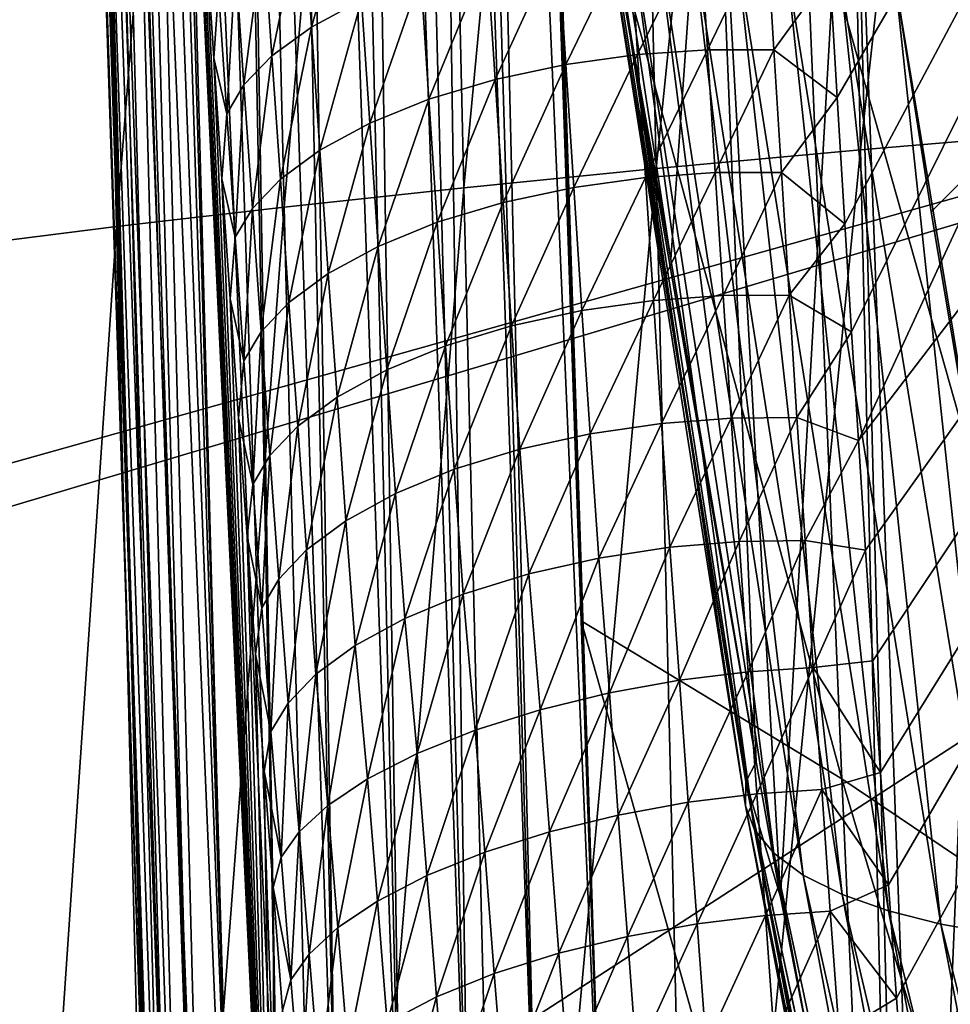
# Model space of a CAD drawing. Header units: metres. Extents: x -104 to 104, y -68 to 90.
# Tile 232 of 656: x -20.87 to -18.83, y 17.55 to 19.71. Entities that reach past the tile are written whole.
import ezdxf

# ---------------------------------------------------------------- set-up
doc = ezdxf.new("R2010")
doc.units = ezdxf.units.M
doc.layers.add('solid_FIT-BATH-153_SW0002', color=7, linetype='CONTINUOUS')

msp = doc.modelspace()

# ---------------------------------------------------------------- linework, layer by layer
at = {"layer": 'solid_FIT-BATH-153_SW0002'}
for points in [[(-20.029293, 17.004145, 12.947009), (-20.289558, 24.496782, 13.003236), (-20.201992, 24.499491, 13.043353)], [(-20.029293, 17.004145, 12.947009), (-20.201992, 24.499491, 13.043353), (-20.143219, 24.501379, 13.064701)], [(-19.880835, 17.008606, 13.006645), (-20.143219, 24.501379, 13.064701), (-20.077316, 24.503557, 13.083778)], [(-19.880835, 17.008606, 13.006645), (-20.029293, 17.004145, 12.947009), (-20.143219, 24.501379, 13.064701)], [(-19.880835, 17.008606, 13.006645), (-20.077316, 24.503557, 13.083778), (-19.989019, 24.506578, 13.1019)], [(-19.730785, 17.013411, 13.040672), (-19.989019, 24.506578, 13.1019), (-19.951599, 24.507893, 13.107137)], [(-19.730785, 17.013411, 13.040672), (-19.880835, 17.008606, 13.006645), (-19.989019, 24.506578, 13.1019)], [(-19.730785, 17.013411, 13.040672), (-19.951599, 24.507893, 13.107137), (-19.909977, 24.509378, 13.111297)], [(-19.909977, 24.509378, 13.111297), (-19.83095, 24.512394, 13.114969), (-19.585253, 16.991005, 13.05107)], [(-19.730785, 17.013411, 13.040672), (-19.909977, 24.509378, 13.111297), (-19.585253, 16.991005, 13.05107)], [(-19.585253, 16.991005, 13.05107), (-19.83095, 24.512394, 13.114969), (-19.770905, 22.500271, 13.100062)], [(-20.829472, 24.486258, 12.18088), (-20.584486, 16.990541, 12.037413), (-20.696878, 20.391293, 12.071025)], [(-20.829472, 24.486258, 12.18088), (-20.827633, 24.486073, 12.204182), (-20.584486, 16.990541, 12.037413)], [(-20.575834, 16.993862, 12.183574), (-20.584486, 16.990541, 12.037413), (-20.827633, 24.486073, 12.204182)], [(-20.575834, 16.993862, 12.183574), (-20.827633, 24.486073, 12.204182), (-20.821005, 24.485708, 12.26003)], [(-20.575834, 16.993862, 12.183574), (-20.821005, 24.485708, 12.26003), (-20.812017, 24.485474, 12.311781)], [(-20.543894, 16.993261, 12.334049), (-20.812017, 24.485474, 12.311781), (-20.784275, 24.485315, 12.418905)], [(-20.543894, 16.993261, 12.334049), (-20.575834, 16.993862, 12.183574), (-20.812017, 24.485474, 12.311781)], [(-20.543894, 16.993261, 12.334049), (-20.784275, 24.485315, 12.418905), (-20.742842, 24.485649, 12.52627)], [(-20.486359, 16.993565, 12.483325), (-20.742842, 24.485649, 12.52627), (-20.725885, 24.48588, 12.561694)], [(-20.486359, 16.993565, 12.483325), (-20.543894, 16.993261, 12.334049), (-20.742842, 24.485649, 12.52627)], [(-20.486359, 16.993565, 12.483325), (-20.725885, 24.48588, 12.561694), (-20.688305, 24.486498, 12.62983)], [(-20.4032, 16.994837, 12.625365), (-20.688305, 24.486498, 12.62983), (-20.64402, 24.487366, 12.697227)], [(-20.4032, 16.994837, 12.625365), (-20.486359, 16.993565, 12.483325), (-20.688305, 24.486498, 12.62983)], [(-20.4032, 16.994837, 12.625365), (-20.64402, 24.487366, 12.697227), (-20.621334, 24.487852, 12.727728)], [(-20.296743, 16.997074, 12.753522), (-20.621334, 24.487852, 12.727728), (-20.543253, 24.489693, 12.81708)], [(-20.296743, 16.997074, 12.753522), (-20.4032, 16.994837, 12.625365), (-20.621334, 24.487852, 12.727728)], [(-20.296743, 16.997074, 12.753522), (-20.543253, 24.489693, 12.81708), (-20.438913, 24.492456, 12.908687)], [(-20.296743, 16.997074, 12.753522), (-20.438913, 24.492456, 12.908687), (-20.424341, 24.492863, 12.919581)], [(-20.17013, 17.000233, 12.861816), (-20.424341, 24.492863, 12.919581), (-20.323856, 24.495758, 12.984633)], [(-20.17013, 17.000233, 12.861816), (-20.296743, 16.997074, 12.753522), (-20.424341, 24.492863, 12.919581)], [(-20.17013, 17.000233, 12.861816), (-20.323856, 24.495758, 12.984633), (-20.289558, 24.496782, 13.003236)], [(-20.029293, 17.004145, 12.947009), (-20.17013, 17.000233, 12.861816), (-20.289558, 24.496782, 13.003236)], [(-19.100424, 23.013384, -10.485088), (-18.622561, 23.057163, -11.122699), (-19.022522, 19.428083, -9.958546)], [(-18.622561, 23.057163, -11.122699), (-18.546888, 19.468353, -10.578067), (-19.022522, 19.428083, -9.958546)], [(-19.550753, 22.968594, -9.816963), (-19.100424, 23.013384, -10.485088), (-19.470711, 19.386904, -9.309106)], [(-19.100424, 23.013384, -10.485088), (-19.022522, 19.428083, -9.958546), (-19.470711, 19.386904, -9.309106)], [(-19.973772, 22.922981, -9.119032), (-19.550753, 22.968594, -9.816963), (-19.891676, 19.344986, -8.630404)], [(-19.550753, 22.968594, -9.816963), (-19.470711, 19.386904, -9.309106), (-19.891676, 19.344986, -8.630404)], [(-20.369705, 22.87673, -8.392002), (-19.973772, 22.922981, -9.119032), (-20.285646, 19.302504, -7.923097)], [(-19.973772, 22.922981, -9.119032), (-19.891676, 19.344986, -8.630404), (-20.285646, 19.302504, -7.923097)], [(-20.738844, 22.830023, -7.636593), (-20.369705, 22.87673, -8.392002), (-20.652905, 19.25963, -7.187852)], [(-20.369705, 22.87673, -8.392002), (-20.285646, 19.302504, -7.923097), (-20.652905, 19.25963, -7.187852)], [(-17.152355, 22.845978, 7.088831), (-19.089895, 19.816559, 4.773482), (-19.073584, 19.542675, 4.639907)], [(-17.152355, 22.845978, 7.088831), (-19.073584, 19.542675, 4.639907), (-19.056831, 19.265768, 4.504276)], [(-17.152355, 22.845978, 7.088831), (-19.056831, 19.265768, 4.504276), (-19.042233, 19.029181, 4.38797)], [(-17.152355, 22.845978, 7.088831), (-19.042233, 19.029181, 4.38797), (-19.027151, 18.790648, 4.270357)], [(-16.380299, 22.250488, 7.088831), (-17.152355, 22.845978, 7.088831), (-19.027151, 18.790648, 4.270357)], [(-21.081825, 22.783054, -6.853572), (-20.738844, 22.830023, -7.636593), (-20.994072, 19.216539, -6.425381)], [(-20.738844, 22.830023, -7.636593), (-20.652905, 19.25963, -7.187852), (-20.994072, 19.216539, -6.425381)], [(-19.770905, 22.500271, 13.100062), (-19.703955, 20.424919, 13.083044), (-19.634663, 18.395481, 13.064738)], [(-19.634663, 18.395481, 13.064738), (-19.585253, 16.991005, 13.05107), (-19.770905, 22.500271, 13.100062)], [(-16.380299, 22.250488, 7.088831), (-19.027151, 18.790648, 4.270357), (-19.011576, 18.550152, 4.151424)], [(-16.380299, 22.250488, 7.088831), (-19.011576, 18.550152, 4.151424), (-18.995495, 18.307682, 4.031165)], [(-16.380299, 22.250488, 7.088831), (-18.995495, 18.307682, 4.031165), (-18.978897, 18.063219, 3.909568)], [(-16.380299, 22.250488, 7.088831), (-18.978897, 18.063219, 3.909568), (-18.961767, 17.81675, 3.786624)], [(-16.380299, 22.250488, 7.088831), (-18.961767, 17.81675, 3.786624), (-18.944094, 17.568258, 3.662324)], [(-16.380299, 22.250488, 7.088831), (-18.944094, 17.568258, 3.662324), (-18.925865, 17.317732, 3.536658)], [(-16.380299, 22.250488, 7.088831), (-18.925865, 17.317732, 3.536658), (-18.907068, 17.065153, 3.409616)], [(-15.587584, 21.682785, 7.088831), (-16.380299, 22.250488, 7.088831), (-18.907068, 17.065153, 3.409616)], [(-18.564444, 19.595627, 13.075646), (-19.223553, 22.048704, 13.096528), (-18.650814, 21.54771, 13.092422)], [(-18.564444, 19.595627, 13.075646), (-19.147274, 20.047749, 13.079757), (-19.223553, 22.048704, 13.096528)], [(-15.587584, 21.682785, 7.088831), (-18.907068, 17.065153, 3.409616), (-18.88769, 16.810507, 3.281189)], [(-15.587584, 21.682785, 7.088831), (-18.88769, 16.810507, 3.281189), (-18.867716, 16.553782, 3.151367)], [(-15.587584, 21.682785, 7.088831), (-18.867716, 16.553782, 3.151367), (-18.847134, 16.294962, 3.02014)], [(-15.587584, 21.682785, 7.088831), (-18.847134, 16.294962, 3.02014), (-18.825932, 16.034031, 2.887499)], [(-18.69656, 20.625654, -4.292281), (-19.041025, 20.542463, -3.22253), (-18.881348, 16.199211, -2.929549)], [(-18.69656, 20.625654, -4.292281), (-18.881348, 16.199211, -2.929549), (-18.538345, 16.278559, -3.946167)], [(-20.500444, 20.560822, 6.125966), (-20.562387, 20.538471, 7.244522), (-20.38954, 16.407185, 6.567752)], [(-20.500444, 20.560822, 6.125966), (-20.38954, 16.407185, 6.567752), (-20.305767, 16.442934, 5.310072)], [(-20.486317, 20.338182, 6.019411), (-20.500444, 20.560822, 6.125966), (-20.305767, 16.442934, 5.310072)], [(-18.867844, 19.29224, -0.172531), (-18.946295, 19.794519, 0.054881), (-17.602085, 20.561287, 0.975642)], [(-18.603586, 17.718304, -0.895743), (-18.867844, 19.29224, -0.172531), (-17.602085, 20.561287, 0.975642)], [(-20.562387, 20.538471, 7.244522), (-20.611961, 20.507406, 8.399673), (-20.455162, 16.374813, 7.866744)], [(-20.562387, 20.538471, 7.244522), (-20.455162, 16.374813, 7.866744), (-20.38954, 16.407185, 6.567752)], [(-19.041025, 20.542463, -3.22253), (-19.34868, 20.463245, -2.091297), (-19.198084, 17.790598, -2.142601)], [(-19.041025, 20.542463, -3.22253), (-19.198084, 17.790598, -2.142601), (-18.938536, 16.468649, -2.795499)], [(-19.041025, 20.542463, -3.22253), (-18.938536, 16.468649, -2.795499), (-18.881348, 16.199211, -2.929549)], [(-20.611961, 20.507406, 8.399673), (-20.650314, 20.478767, 9.586574), (-20.504465, 16.345642, 9.20865)], [(-20.611961, 20.507406, 8.399673), (-20.504465, 16.345642, 9.20865), (-20.455162, 16.374813, 7.866744)], [(-20.650314, 20.478767, 9.586574), (-20.678596, 20.452442, 10.806273), (-20.539278, 16.319496, 10.595074)], [(-20.650314, 20.478767, 9.586574), (-20.539278, 16.319496, 10.595074), (-20.504465, 16.345642, 9.20865)], [(-19.34868, 20.463245, -2.091297), (-19.585806, 20.150574, -1.0072), (-19.438103, 19.187943, -1.465249)], [(-19.34868, 20.463245, -2.091297), (-19.438103, 19.187943, -1.465249), (-19.251677, 18.086412, -1.997927)], [(-19.34868, 20.463245, -2.091297), (-19.251677, 18.086412, -1.997927), (-19.198084, 17.790598, -2.142601)], [(-20.678596, 20.452442, 10.806273), (-20.696878, 20.391293, 12.071025), (-20.584486, 16.990541, 12.037413)], [(-20.678596, 20.452442, 10.806273), (-20.561214, 16.288784, 12.029796), (-20.539278, 16.319496, 10.595074)], [(-20.574217, 16.680752, 12.034065), (-20.561214, 16.288784, 12.029796), (-20.678596, 20.452442, 10.806273)], [(-20.584486, 16.990541, 12.037413), (-20.574217, 16.680752, 12.034065), (-20.678596, 20.452442, 10.806273)], [(-19.06361, 18.048813, 13.061335), (-19.703955, 20.424919, 13.083044), (-19.147274, 20.047749, 13.079757)], [(-19.06361, 18.048813, 13.061335), (-19.634663, 18.395481, 13.064738), (-19.703955, 20.424919, 13.083044)], [(-20.472055, 20.116554, 5.912924), (-20.486317, 20.338182, 6.019411), (-20.305767, 16.442934, 5.310072)], [(-15.547682, 20.242336, 16.078049), (-22.711266, 20.257557, 16.082323), (-22.64325, 18.247307, 16.063843)], [(-15.547682, 20.242336, 16.078049), (-22.64325, 18.247307, 16.063843), (-22.639008, 18.122063, 16.062637)], [(-15.547682, 20.242336, 16.078049), (-22.639008, 18.122063, 16.062637), (-22.55687, 15.699444, 16.038012)], [(-15.547682, 20.242336, 16.078049), (-22.55687, 15.699444, 16.038012), (-15.038146, 15.678449, 16.034233)], [(-19.604334, 20.11994, -0.875039), (-19.438103, 19.187943, -1.465249), (-19.585806, 20.150574, -1.0072)], [(-20.457651, 19.895941, 5.806509), (-20.472055, 20.116554, 5.912924), (-20.305767, 16.442934, 5.310072)], [(-19.604334, 20.11994, -0.875039), (-19.251677, 18.086412, -1.997927), (-19.438103, 19.187943, -1.465249)], [(-19.273735, 18.042322, -1.869941), (-19.251677, 18.086412, -1.997927), (-19.604334, 20.11994, -0.875039)], [(-19.273735, 18.042322, -1.869941), (-19.604334, 20.11994, -0.875039), (-19.602716, 20.078449, -0.743339)], [(-19.275105, 17.989847, -1.73737), (-19.602716, 20.078449, -0.743339), (-19.580936, 20.034779, -0.610226)], [(-19.275105, 17.989847, -1.73737), (-19.273735, 18.042322, -1.869941), (-19.602716, 20.078449, -0.743339)], [(-19.25503, 17.937141, -1.601392), (-19.580936, 20.034779, -0.610226), (-19.538218, 19.990116, -0.479652)], [(-19.25503, 17.937141, -1.601392), (-19.275105, 17.989847, -1.73737), (-19.580936, 20.034779, -0.610226)], [(-18.469103, 17.647768, 13.057258), (-19.147274, 20.047749, 13.079757), (-18.564444, 19.595627, 13.075646)], [(-18.469103, 17.647768, 13.057258), (-19.06361, 18.048813, 13.061335), (-19.147274, 20.047749, 13.079757)], [(-20.133778, 20.025372, 5.114897), (-20.243805, 19.966751, 5.223366), (-20.225899, 19.697206, 5.09264)], [(-20.116129, 19.756241, 4.984586), (-20.133778, 20.025372, 5.114897), (-20.225899, 19.697206, 5.09264)], [(-19.212523, 17.885935, -1.466265), (-19.538218, 19.990116, -0.479652), (-19.47517, 19.945921, -0.356035)], [(-19.212523, 17.885935, -1.466265), (-19.25503, 17.937141, -1.601392), (-19.538218, 19.990116, -0.479652)], [(-20.243805, 19.966751, 5.223366), (-20.330666, 19.904278, 5.343506), (-20.312561, 19.634274, 5.212308)], [(-20.225899, 19.697206, 5.09264), (-20.243805, 19.966751, 5.223366), (-20.312561, 19.634274, 5.212308)], [(-19.148176, 17.838158, -1.336949), (-19.47517, 19.945921, -0.356035), (-19.392971, 19.90361, -0.243522)], [(-19.148176, 17.838158, -1.336949), (-19.212523, 17.885935, -1.466265), (-19.47517, 19.945921, -0.356035)], [(-20.330666, 19.904278, 5.343506), (-20.392059, 19.840731, 5.469695), (-20.373831, 19.570246, 5.338008)], [(-20.312561, 19.634274, 5.212308), (-20.330666, 19.904278, 5.343506), (-20.373831, 19.570246, 5.338008)], [(-19.527857, 19.905506, 4.757727), (-19.685589, 19.883974, 4.779607), (-19.668556, 19.615105, 4.649143)], [(-19.511158, 19.63677, 4.62728), (-19.527857, 19.905506, 4.757727), (-19.668556, 19.615105, 4.649143)], [(-19.374161, 19.915737, 4.75905), (-19.527857, 19.905506, 4.757727), (-19.511158, 19.63677, 4.62728)], [(-19.357756, 19.647043, 4.628517), (-19.374161, 19.915737, 4.75905), (-19.511158, 19.63677, 4.62728)], [(-19.063253, 17.795591, -1.218124), (-19.392971, 19.90361, -0.243522), (-19.294842, 19.864403, -0.145073)], [(-19.063253, 17.795591, -1.218124), (-19.148176, 17.838158, -1.336949), (-19.392971, 19.90361, -0.243522)], [(-19.357756, 19.647043, 4.628517), (-19.228773, 19.915874, 4.780349), (-19.374161, 19.915737, 4.75905)], [(-19.357756, 19.647043, 4.628517), (-19.21261, 19.647137, 4.649644), (-19.228773, 19.915874, 4.780349)], [(-19.228773, 19.915874, 4.780349), (-19.21261, 19.647137, 4.649644), (-19.089895, 19.816559, 4.773482)], [(-20.439945, 19.629093, 5.677194), (-20.457651, 19.895941, 5.806509), (-20.305767, 16.442934, 5.310072)], [(-20.429665, 19.778193, 5.597327), (-20.457651, 19.895941, 5.806509), (-20.439945, 19.629093, 5.677194)], [(-19.685589, 19.883974, 4.779607), (-19.840828, 19.851416, 4.825072), (-19.823446, 19.582338, 4.694489)], [(-19.668556, 19.615105, 4.649143), (-19.685589, 19.883974, 4.779607), (-19.823446, 19.582338, 4.694489)], [(-18.961405, 17.759417, -1.113258), (-19.294842, 19.864403, -0.145073), (-19.184521, 19.829449, -0.063296)], [(-18.961405, 17.759417, -1.113258), (-19.063253, 17.795591, -1.218124), (-19.294842, 19.864403, -0.145073)], [(-20.392059, 19.840731, 5.469695), (-20.429665, 19.778193, 5.597327), (-20.411377, 19.507233, 5.465153)], [(-20.373831, 19.570246, 5.338008), (-20.392059, 19.840731, 5.469695), (-20.411377, 19.507233, 5.465153)], [(-19.840828, 19.851416, 4.825072), (-19.986485, 19.808472, 4.893796), (-19.968767, 19.539131, 4.762994)], [(-19.823446, 19.582338, 4.694489), (-19.840828, 19.851416, 4.825072), (-19.968767, 19.539131, 4.762994)], [(-19.21261, 19.647137, 4.649644), (-19.073584, 19.542675, 4.639907), (-19.089895, 19.816559, 4.773482)], [(-18.846884, 17.730635, -1.025442), (-19.184521, 19.829449, -0.063296), (-19.065973, 19.799469, 0.00061)], [(-18.846884, 17.730635, -1.025442), (-18.961405, 17.759417, -1.113258), (-19.184521, 19.829449, -0.063296)], [(-19.986485, 19.808472, 4.893796), (-20.116129, 19.756241, 4.984586), (-20.098112, 19.486588, 4.853472)], [(-19.968767, 19.539131, 4.762994), (-19.986485, 19.808472, 4.893796), (-20.098112, 19.486588, 4.853472)], [(-18.72414, 17.7096, -0.956161), (-19.065973, 19.799469, 0.00061), (-18.946295, 19.794519, 0.054881)], [(-18.72414, 17.7096, -0.956161), (-18.846884, 17.730635, -1.025442), (-19.065973, 19.799469, 0.00061)], [(-18.603586, 17.718304, -0.895743), (-18.946295, 19.794519, 0.054881), (-18.867844, 19.29224, -0.172531)], [(-18.72414, 17.7096, -0.956161), (-18.946295, 19.794519, 0.054881), (-18.603586, 17.718304, -0.895743)], [(-20.411377, 19.507233, 5.465153), (-20.429665, 19.778193, 5.597327), (-20.439945, 19.629093, 5.677194)], [(-20.116129, 19.756241, 4.984586), (-20.225899, 19.697206, 5.09264), (-20.20763, 19.427219, 4.961148)], [(-20.098112, 19.486588, 4.853472), (-20.116129, 19.756241, 4.984586), (-20.20763, 19.427219, 4.961148)], [(-20.225899, 19.697206, 5.09264), (-20.312561, 19.634274, 5.212308), (-20.294109, 19.363949, 5.080403)], [(-20.20763, 19.427219, 4.961148), (-20.225899, 19.697206, 5.09264), (-20.294109, 19.363949, 5.080403)], [(-19.357756, 19.647043, 4.628517), (-19.511158, 19.63677, 4.62728), (-19.49407, 19.367573, 4.496108)], [(-19.340979, 19.37808, 4.497358), (-19.357756, 19.647043, 4.628517), (-19.49407, 19.367573, 4.496108)], [(-19.340979, 19.37808, 4.497358), (-19.21261, 19.647137, 4.649644), (-19.357756, 19.647043, 4.628517)], [(-19.340979, 19.37808, 4.497358), (-19.196102, 19.378355, 4.518428), (-19.21261, 19.647137, 4.649644)], [(-19.21261, 19.647137, 4.649644), (-19.196102, 19.378355, 4.518428), (-19.073584, 19.542675, 4.639907)], [(-20.422047, 19.364233, 5.548156), (-20.439945, 19.629093, 5.677194), (-20.305767, 16.442934, 5.310072)], [(-20.411377, 19.507233, 5.465153), (-20.439945, 19.629093, 5.677194), (-20.422047, 19.364233, 5.548156)], [(-20.312561, 19.634274, 5.212308), (-20.373831, 19.570246, 5.338008), (-20.35527, 19.299603, 5.205692)], [(-20.294109, 19.363949, 5.080403), (-20.312561, 19.634274, 5.212308), (-20.35527, 19.299603, 5.205692)], [(-19.511158, 19.63677, 4.62728), (-19.668556, 19.615105, 4.649143), (-19.651125, 19.345629, 4.517878)], [(-19.49407, 19.367573, 4.496108), (-19.511158, 19.63677, 4.62728), (-19.651125, 19.345629, 4.517878)], [(-19.668556, 19.615105, 4.649143), (-19.823446, 19.582338, 4.694489), (-19.80566, 19.312565, 4.563055)], [(-19.651125, 19.345629, 4.517878), (-19.668556, 19.615105, 4.649143), (-19.80566, 19.312565, 4.563055)], [(-19.823446, 19.582338, 4.694489), (-19.968767, 19.539131, 4.762994), (-19.950642, 19.26906, 4.631322)], [(-19.80566, 19.312565, 4.563055), (-19.823446, 19.582338, 4.694489), (-19.950642, 19.26906, 4.631322)], [(-20.373831, 19.570246, 5.338008), (-20.411377, 19.507233, 5.465153), (-20.392773, 19.236303, 5.332439)], [(-20.35527, 19.299603, 5.205692), (-20.373831, 19.570246, 5.338008), (-20.392773, 19.236303, 5.332439)], [(-19.968767, 19.539131, 4.762994), (-20.098112, 19.486588, 4.853472), (-20.079691, 19.216244, 4.721501)], [(-19.950642, 19.26906, 4.631322), (-19.968767, 19.539131, 4.762994), (-20.079691, 19.216244, 4.721501)], [(-19.196102, 19.378355, 4.518428), (-19.056831, 19.265768, 4.504276), (-19.073584, 19.542675, 4.639907)], [(-20.392773, 19.236303, 5.332439), (-20.411377, 19.507233, 5.465153), (-20.422047, 19.364233, 5.548156)], [(-20.098112, 19.486588, 4.853472), (-20.20763, 19.427219, 4.961148), (-20.188972, 19.156639, 4.828843)], [(-20.079691, 19.216244, 4.721501), (-20.098112, 19.486588, 4.853472), (-20.188972, 19.156639, 4.828843)], [(-19.022522, 19.428083, -9.958546), (-18.546888, 19.468353, -10.578067), (-18.938953, 15.790615, -9.450414)], [(-18.546888, 19.468353, -10.578067), (-18.465536, 15.825682, -10.052615), (-18.938953, 15.790615, -9.450414)], [(-20.20763, 19.427219, 4.961148), (-20.294109, 19.363949, 5.080403), (-20.275284, 19.093187, 4.947757)], [(-20.188972, 19.156639, 4.828843), (-20.20763, 19.427219, 4.961148), (-20.275284, 19.093187, 4.947757)], [(-19.470711, 19.386904, -9.309106), (-19.022522, 19.428083, -9.958546), (-19.385033, 15.754787, -8.81888)], [(-19.022522, 19.428083, -9.958546), (-18.938953, 15.790615, -9.450414), (-19.385033, 15.754787, -8.81888)], [(-19.891676, 19.344986, -8.630404), (-19.470711, 19.386904, -9.309106), (-19.804001, 15.718354, -8.158627)], [(-19.470711, 19.386904, -9.309106), (-19.385033, 15.754787, -8.81888), (-19.804001, 15.718354, -8.158627)], [(-20.403944, 19.101248, 5.41936), (-20.422047, 19.364233, 5.548156), (-20.305767, 16.442934, 5.310072)], [(-20.392773, 19.236303, 5.332439), (-20.422047, 19.364233, 5.548156), (-20.403944, 19.101248, 5.41936)], [(-20.294109, 19.363949, 5.080403), (-20.35527, 19.299603, 5.205692), (-20.336355, 19.028723, 5.072726)], [(-20.275284, 19.093187, 4.947757), (-20.294109, 19.363949, 5.080403), (-20.336355, 19.028723, 5.072726)], [(-19.49407, 19.367573, 4.496108), (-19.651125, 19.345629, 4.517878), (-19.633305, 19.075729, 4.38591)], [(-19.476604, 19.098063, 4.364294), (-19.49407, 19.367573, 4.496108), (-19.633305, 19.075729, 4.38591)], [(-19.340979, 19.37808, 4.497358), (-19.49407, 19.367573, 4.496108), (-19.476604, 19.098063, 4.364294)], [(-19.323837, 19.108952, 4.365634), (-19.340979, 19.37808, 4.497358), (-19.476604, 19.098063, 4.364294)], [(-19.323837, 19.108952, 4.365634), (-19.196102, 19.378355, 4.518428), (-19.340979, 19.37808, 4.497358)], [(-19.323837, 19.108952, 4.365634), (-19.179241, 19.109581, 4.386736), (-19.196102, 19.378355, 4.518428)], [(-19.196102, 19.378355, 4.518428), (-19.179241, 19.109581, 4.386736), (-19.056831, 19.265768, 4.504276)], [(-20.285646, 19.302504, -7.923097), (-19.891676, 19.344986, -8.630404), (-20.196083, 15.681469, -7.470267)], [(-19.891676, 19.344986, -8.630404), (-19.804001, 15.718354, -8.158627), (-20.196083, 15.681469, -7.470267)], [(-19.651125, 19.345629, 4.517878), (-19.80566, 19.312565, 4.563055), (-19.787479, 19.042299, 4.430877)], [(-19.633305, 19.075729, 4.38591), (-19.651125, 19.345629, 4.517878), (-19.787479, 19.042299, 4.430877)], [(-20.652905, 19.25963, -7.187852), (-20.285646, 19.302504, -7.923097), (-20.561554, 15.644286, -6.754419)], [(-20.285646, 19.302504, -7.923097), (-20.196083, 15.681469, -7.470267), (-20.561554, 15.644286, -6.754419)], [(-20.35527, 19.299603, 5.205692), (-20.392773, 19.236303, 5.332439), (-20.373837, 18.96537, 5.199183)], [(-20.336355, 19.028723, 5.072726), (-20.35527, 19.299603, 5.205692), (-20.373837, 18.96537, 5.199183)], [(-19.80566, 19.312565, 4.563055), (-19.950642, 19.26906, 4.631322), (-19.932125, 18.99848, 4.498888)], [(-19.787479, 19.042299, 4.430877), (-19.80566, 19.312565, 4.563055), (-19.932125, 18.99848, 4.498888)], [(-20.994072, 19.216539, -6.425381), (-20.652905, 19.25963, -7.187852), (-20.90102, 15.606962, -6.011748)], [(-20.652905, 19.25963, -7.187852), (-20.561554, 15.644286, -6.754419), (-20.90102, 15.606962, -6.011748)], [(-19.950642, 19.26906, 4.631322), (-20.079691, 19.216244, 4.721501), (-20.060883, 18.945421, 4.588777)], [(-19.932125, 18.99848, 4.498888), (-19.950642, 19.26906, 4.631322), (-20.060883, 18.945421, 4.588777)], [(-19.179241, 19.109581, 4.386736), (-19.042233, 19.029181, 4.38797), (-19.056831, 19.265768, 4.504276)], [(-20.373837, 18.96537, 5.199183), (-20.392773, 19.236303, 5.332439), (-20.403944, 19.101248, 5.41936)], [(-20.079691, 19.216244, 4.721501), (-20.188972, 19.156639, 4.828843), (-20.169935, 18.88566, 4.695817)], [(-20.060883, 18.945421, 4.588777), (-20.079691, 19.216244, 4.721501), (-20.169935, 18.88566, 4.695817)], [(-20.188972, 19.156639, 4.828843), (-20.275284, 19.093187, 4.947757), (-20.25609, 18.822147, 4.814442)], [(-20.169935, 18.88566, 4.695817), (-20.188972, 19.156639, 4.828843), (-20.25609, 18.822147, 4.814442)], [(-19.323837, 19.108952, 4.365634), (-19.476604, 19.098063, 4.364294), (-19.458771, 18.82843, 4.231937)], [(-19.306332, 18.839788, 4.233418), (-19.323837, 19.108952, 4.365634), (-19.458771, 18.82843, 4.231937)], [(-19.306332, 18.839788, 4.233418), (-19.179241, 19.109581, 4.386736), (-19.323837, 19.108952, 4.365634)], [(-19.306332, 18.839788, 4.233418), (-19.162024, 18.840876, 4.254608), (-19.179241, 19.109581, 4.386736)], [(-19.179241, 19.109581, 4.386736), (-19.162024, 18.840876, 4.254608), (-19.042233, 19.029181, 4.38797)], [(-20.385626, 18.840029, 5.290771), (-20.403944, 19.101248, 5.41936), (-20.305767, 16.442934, 5.310072)], [(-20.373837, 18.96537, 5.199183), (-20.403944, 19.101248, 5.41936), (-20.385626, 18.840029, 5.290771)], [(-20.275284, 19.093187, 4.947757), (-20.336355, 19.028723, 5.072726), (-20.317089, 18.757719, 4.93916)], [(-20.25609, 18.822147, 4.814442), (-20.275284, 19.093187, 4.947757), (-20.317089, 18.757719, 4.93916)], [(-19.476604, 19.098063, 4.364294), (-19.633305, 19.075729, 4.38591), (-19.615112, 18.805643, 4.253358)], [(-19.458771, 18.82843, 4.231937), (-19.476604, 19.098063, 4.364294), (-19.615112, 18.805643, 4.253358)], [(-19.633305, 19.075729, 4.38591), (-19.787479, 19.042299, 4.430877), (-19.768929, 18.771805, 4.298085)], [(-19.615112, 18.805643, 4.253358), (-19.633305, 19.075729, 4.38591), (-19.768929, 18.771805, 4.298085)], [(-19.787479, 19.042299, 4.430877), (-19.932125, 18.99848, 4.498888), (-19.913237, 18.727661, 4.365827)], [(-19.768929, 18.771805, 4.298085), (-19.787479, 19.042299, 4.430877), (-19.913237, 18.727661, 4.365827)], [(-20.336355, 19.028723, 5.072726), (-20.373837, 18.96537, 5.199183), (-20.354565, 18.694494, 5.06541)], [(-20.317089, 18.757719, 4.93916), (-20.336355, 19.028723, 5.072726), (-20.354565, 18.694494, 5.06541)], [(-19.162024, 18.840876, 4.254608), (-19.027151, 18.790648, 4.270357), (-19.042233, 19.029181, 4.38797)], [(-19.932125, 18.99848, 4.498888), (-20.060883, 18.945421, 4.588777), (-20.041708, 18.674385, 4.455425)], [(-19.913237, 18.727661, 4.365827), (-19.932125, 18.99848, 4.498888), (-20.041708, 18.674385, 4.455425)], [(-20.354565, 18.694494, 5.06541), (-20.373837, 18.96537, 5.199183), (-20.385626, 18.840029, 5.290771)], [(-20.060883, 18.945421, 4.588777), (-20.169935, 18.88566, 4.695817), (-20.150537, 18.614525, 4.56218)], [(-20.041708, 18.674385, 4.455425), (-20.060883, 18.945421, 4.588777), (-20.150537, 18.614525, 4.56218)], [(-20.169935, 18.88566, 4.695817), (-20.25609, 18.822147, 4.814442), (-20.236544, 18.551031, 4.680547)], [(-20.150537, 18.614525, 4.56218), (-20.169935, 18.88566, 4.695817), (-20.236544, 18.551031, 4.680547)], [(-20.367079, 18.580462, 5.162356), (-20.385626, 18.840029, 5.290771), (-20.305767, 16.442934, 5.310072)], [(-20.354565, 18.694494, 5.06541), (-20.385626, 18.840029, 5.290771), (-20.367079, 18.580462, 5.162356)], [(-20.25609, 18.822147, 4.814442), (-20.317089, 18.757719, 4.93916), (-20.297476, 18.486738, 4.805058)], [(-20.236544, 18.551031, 4.680547), (-20.25609, 18.822147, 4.814442), (-20.297476, 18.486738, 4.805058)], [(-19.458771, 18.82843, 4.231937), (-19.615112, 18.805643, 4.253358), (-19.596134, 18.533127, 4.119724)], [(-19.44029, 18.556767, 4.098594), (-19.458771, 18.82843, 4.231937), (-19.596134, 18.533127, 4.119724)], [(-19.306332, 18.839788, 4.233418), (-19.458771, 18.82843, 4.231937), (-19.44029, 18.556767, 4.098594)], [(-19.288307, 18.569178, 4.10035), (-19.306332, 18.839788, 4.233418), (-19.44029, 18.556767, 4.098594)], [(-19.288307, 18.569178, 4.10035), (-19.162024, 18.840876, 4.254608), (-19.306332, 18.839788, 4.233418)], [(-19.288307, 18.569178, 4.10035), (-19.144382, 18.571451, 4.12181), (-19.162024, 18.840876, 4.254608)], [(-19.162024, 18.840876, 4.254608), (-19.144382, 18.571451, 4.12181), (-19.027151, 18.790648, 4.270357)], [(-19.615112, 18.805643, 4.253358), (-19.768929, 18.771805, 4.298085), (-19.749454, 18.498682, 4.164158)], [(-19.596134, 18.533127, 4.119724), (-19.615112, 18.805643, 4.253358), (-19.749454, 18.498682, 4.164158)], [(-19.144382, 18.571451, 4.12181), (-19.011576, 18.550152, 4.151424), (-19.027151, 18.790648, 4.270357)], [(-20.317089, 18.757719, 4.93916), (-20.354565, 18.694494, 5.06541), (-20.334959, 18.423758, 4.931152)], [(-20.297476, 18.486738, 4.805058), (-20.317089, 18.757719, 4.93916), (-20.334959, 18.423758, 4.931152)], [(-19.768929, 18.771805, 4.298085), (-19.913237, 18.727661, 4.365827), (-19.893326, 18.454218, 4.231614)], [(-19.749454, 18.498682, 4.164158), (-19.768929, 18.771805, 4.298085), (-19.893326, 18.454218, 4.231614)], [(-19.913237, 18.727661, 4.365827), (-20.041708, 18.674385, 4.455425), (-20.021467, 18.400936, 4.320951)], [(-19.893326, 18.454218, 4.231614), (-19.913237, 18.727661, 4.365827), (-20.021467, 18.400936, 4.320951)], [(-20.334959, 18.423758, 4.931152), (-20.354565, 18.694494, 5.06541), (-20.367079, 18.580462, 5.162356)], [(-20.041708, 18.674385, 4.455425), (-20.150537, 18.614525, 4.56218), (-20.130095, 18.341356, 4.427491)], [(-20.021467, 18.400936, 4.320951), (-20.041708, 18.674385, 4.455425), (-20.130095, 18.341356, 4.427491)], [(-20.150537, 18.614525, 4.56218), (-20.236544, 18.551031, 4.680547), (-20.21604, 18.278385, 4.545718)], [(-20.130095, 18.341356, 4.427491), (-20.150537, 18.614525, 4.56218), (-20.21604, 18.278385, 4.545718)], [(-20.348289, 18.322439, 5.034082), (-20.367079, 18.580462, 5.162356), (-20.305767, 16.442934, 5.310072)], [(-20.334959, 18.423758, 4.931152), (-20.367079, 18.580462, 5.162356), (-20.348289, 18.322439, 5.034082)], [(-19.288307, 18.569178, 4.10035), (-19.44029, 18.556767, 4.098594), (-19.419197, 18.265194, 3.961358)], [(-19.268854, 18.283661, 3.964314), (-19.288307, 18.569178, 4.10035), (-19.419197, 18.265194, 3.961358)], [(-19.268854, 18.283661, 3.964314), (-19.144382, 18.571451, 4.12181), (-19.288307, 18.569178, 4.10035)], [(-19.268854, 18.283661, 3.964314), (-19.126211, 18.293436, 3.987287), (-19.144382, 18.571451, 4.12181)], [(-19.144382, 18.571451, 4.12181), (-19.126211, 18.293436, 3.987287), (-19.011576, 18.550152, 4.151424)], [(-20.236544, 18.551031, 4.680547), (-20.297476, 18.486738, 4.805058), (-20.277063, 18.214815, 4.670188)], [(-20.21604, 18.278385, 4.545718), (-20.236544, 18.551031, 4.680547), (-20.277063, 18.214815, 4.670188)], [(-19.44029, 18.556767, 4.098594), (-19.596134, 18.533127, 4.119724), (-19.573162, 18.237328, 3.981555)], [(-19.419197, 18.265194, 3.961358), (-19.44029, 18.556767, 4.098594), (-19.573162, 18.237328, 3.981555)], [(-19.126211, 18.293436, 3.987287), (-18.995495, 18.307682, 4.031165), (-19.011576, 18.550152, 4.151424)], [(-19.596134, 18.533127, 4.119724), (-19.749454, 18.498682, 4.164158), (-19.724661, 18.200649, 4.025306)], [(-19.573162, 18.237328, 3.981555), (-19.596134, 18.533127, 4.119724), (-19.724661, 18.200649, 4.025306)], [(-19.749454, 18.498682, 4.164158), (-19.893326, 18.454218, 4.231614), (-19.867098, 18.156052, 4.092329)], [(-19.724661, 18.200649, 4.025306), (-19.749454, 18.498682, 4.164158), (-19.867098, 18.156052, 4.092329)], [(-20.297476, 18.486738, 4.805058), (-20.334959, 18.423758, 4.931152), (-20.314754, 18.1527, 4.796338)], [(-20.277063, 18.214815, 4.670188), (-20.297476, 18.486738, 4.805058), (-20.314754, 18.1527, 4.796338)], [(-19.893326, 18.454218, 4.231614), (-20.021467, 18.400936, 4.320951), (-19.994473, 18.104736, 4.181493)], [(-19.867098, 18.156052, 4.092329), (-19.893326, 18.454218, 4.231614), (-19.994473, 18.104736, 4.181493)], [(-20.314754, 18.1527, 4.796338), (-20.334959, 18.423758, 4.931152), (-20.348289, 18.322439, 5.034082)], [(-20.021467, 18.400936, 4.320951), (-20.130095, 18.341356, 4.427491), (-20.103102, 18.048868, 4.288206)], [(-19.994473, 18.104736, 4.181493), (-20.021467, 18.400936, 4.320951), (-20.103102, 18.048868, 4.288206)], [(-18.974001, 16.051764, 13.041222), (-19.634663, 18.395481, 13.064738), (-19.06361, 18.048813, 13.061335)], [(-18.974001, 16.051764, 13.041222), (-19.585253, 16.991005, 13.05107), (-19.634663, 18.395481, 13.064738)], [(-20.130095, 18.341356, 4.427491), (-20.21604, 18.278385, 4.545718), (-20.189877, 17.99091, 4.407055)], [(-20.103102, 18.048868, 4.288206), (-20.130095, 18.341356, 4.427491), (-20.189877, 17.99091, 4.407055)], [(-20.329245, 18.065845, 4.905921), (-20.348289, 18.322439, 5.034082), (-20.305767, 16.442934, 5.310072)], [(-20.314754, 18.1527, 4.796338), (-20.348289, 18.322439, 5.034082), (-20.329245, 18.065845, 4.905921)], [(-19.126211, 18.293436, 3.987287), (-18.978897, 18.063219, 3.909568), (-18.995495, 18.307682, 4.031165)], [(-19.268854, 18.283661, 3.964314), (-19.419197, 18.265194, 3.961358), (-19.400091, 17.997688, 3.829393)], [(-19.250154, 18.016127, 3.831921), (-19.268854, 18.283661, 3.964314), (-19.400091, 17.997688, 3.829393)], [(-19.250154, 18.016127, 3.831921), (-19.126211, 18.293436, 3.987287), (-19.268854, 18.283661, 3.964314)], [(-19.250154, 18.016127, 3.831921), (-19.107759, 18.025879, 3.854343), (-19.126211, 18.293436, 3.987287)], [(-19.126211, 18.293436, 3.987287), (-19.107759, 18.025879, 3.854343), (-18.978897, 18.063219, 3.909568)], [(-20.21604, 18.278385, 4.545718), (-20.277063, 18.214815, 4.670188), (-20.252558, 17.933189, 4.532674)], [(-20.189877, 17.99091, 4.407055), (-20.21604, 18.278385, 4.545718), (-20.252558, 17.933189, 4.532674)], [(-19.419197, 18.265194, 3.961358), (-19.573162, 18.237328, 3.981555), (-19.553522, 17.969851, 3.84983)], [(-19.400091, 17.997688, 3.829393), (-19.419197, 18.265194, 3.961358), (-19.553522, 17.969851, 3.84983)], [(-19.573162, 18.237328, 3.981555), (-19.724661, 18.200649, 4.025306), (-19.704428, 17.933189, 3.893609)], [(-19.553522, 17.969851, 3.84983), (-19.573162, 18.237328, 3.981555), (-19.704428, 17.933189, 3.893609)], [(-20.277063, 18.214815, 4.670188), (-20.314754, 18.1527, 4.796338), (-20.292538, 17.877359, 4.660469)], [(-20.252558, 17.933189, 4.532674), (-20.277063, 18.214815, 4.670188), (-20.292538, 17.877359, 4.660469)], [(-19.724661, 18.200649, 4.025306), (-19.867098, 18.156052, 4.092329), (-19.846304, 17.888573, 3.960429)], [(-19.704428, 17.933189, 3.893609), (-19.724661, 18.200649, 4.025306), (-19.846304, 17.888573, 3.960429)], [(-20.292538, 17.877359, 4.660469), (-20.314754, 18.1527, 4.796338), (-20.329245, 18.065845, 4.905921)], [(-19.867098, 18.156052, 4.092329), (-19.994473, 18.104736, 4.181493), (-19.973227, 17.837179, 4.049155)], [(-19.846304, 17.888573, 3.960429), (-19.867098, 18.156052, 4.092329), (-19.973227, 17.837179, 4.049155)], [(-19.994473, 18.104736, 4.181493), (-20.103102, 18.048868, 4.288206), (-20.081549, 17.781151, 4.155261)], [(-19.973227, 17.837179, 4.049155), (-19.994473, 18.104736, 4.181493), (-20.081549, 17.781151, 4.155261)], [(-20.309933, 17.810572, 4.777846), (-20.329245, 18.065845, 4.905921), (-20.305767, 16.442934, 5.310072)], [(-20.292538, 17.877359, 4.660469), (-20.329245, 18.065845, 4.905921), (-20.309933, 17.810572, 4.777846)], [(-19.273735, 18.042322, -1.869941), (-19.198084, 17.790598, -2.142601), (-19.251677, 18.086412, -1.997927)], [(-20.103102, 18.048868, 4.288206), (-20.189877, 17.99091, 4.407055), (-20.168196, 17.722925, 4.273414)], [(-20.081549, 17.781151, 4.155261), (-20.103102, 18.048868, 4.288206), (-20.168196, 17.722925, 4.273414)], [(-19.107759, 18.025879, 3.854343), (-18.961767, 17.81675, 3.786624), (-18.978897, 18.063219, 3.909568)], [(-18.366299, 15.704064, 13.037249), (-19.06361, 18.048813, 13.061335), (-18.469103, 17.647768, 13.057258)], [(-18.366299, 15.704064, 13.037249), (-18.974001, 16.051764, 13.041222), (-19.06361, 18.048813, 13.061335)], [(-19.275105, 17.989847, -1.73737), (-18.877157, 15.986438, -2.88112), (-19.273735, 18.042322, -1.869941)], [(-19.273735, 18.042322, -1.869941), (-18.846283, 16.03763, -3.010144), (-18.881348, 16.199211, -2.929549)], [(-19.273735, 18.042322, -1.869941), (-18.877157, 15.986438, -2.88112), (-18.846283, 16.03763, -3.010144)], [(-19.273735, 18.042322, -1.869941), (-18.881348, 16.199211, -2.929549), (-18.938536, 16.468649, -2.795499)], [(-19.273735, 18.042322, -1.869941), (-18.938536, 16.468649, -2.795499), (-19.198084, 17.790598, -2.142601)], [(-19.231115, 17.749466, 3.699475), (-19.107759, 18.025879, 3.854343), (-19.250154, 18.016127, 3.831921)], [(-19.231115, 17.749466, 3.699475), (-19.088934, 17.758875, 3.72127), (-19.107759, 18.025879, 3.854343)], [(-19.107759, 18.025879, 3.854343), (-19.088934, 17.758875, 3.72127), (-18.961767, 17.81675, 3.786624)], [(-19.250154, 18.016127, 3.831921), (-19.400091, 17.997688, 3.829393), (-19.380699, 17.731312, 3.697426)], [(-19.231115, 17.749466, 3.699475), (-19.250154, 18.016127, 3.831921), (-19.380699, 17.731312, 3.697426)], [(-20.189877, 17.99091, 4.407055), (-20.252558, 17.933189, 4.532674), (-20.230946, 17.664816, 4.398326)], [(-20.168196, 17.722925, 4.273414), (-20.189877, 17.99091, 4.407055), (-20.230946, 17.664816, 4.398326)], [(-19.400091, 17.997688, 3.829393), (-19.553522, 17.969851, 3.84983), (-19.533657, 17.703684, 3.718133)], [(-19.380699, 17.731312, 3.697426), (-19.400091, 17.997688, 3.829393), (-19.533657, 17.703684, 3.718133)], [(-19.275105, 17.989847, -1.73737), (-18.867073, 15.868489, -2.604134), (-18.883663, 15.927141, -2.745268)], [(-19.25503, 17.937141, -1.601392), (-18.867073, 15.868489, -2.604134), (-19.275105, 17.989847, -1.73737)], [(-19.275105, 17.989847, -1.73737), (-18.883663, 15.927141, -2.745268), (-18.877157, 15.986438, -2.88112)], [(-19.553522, 17.969851, 3.84983), (-19.704428, 17.933189, 3.893609), (-19.684034, 17.667131, 3.761949)], [(-19.533657, 17.703684, 3.718133), (-19.553522, 17.969851, 3.84983), (-19.684034, 17.667131, 3.761949)], [(-19.25503, 17.937141, -1.601392), (-18.826067, 15.812695, -2.462408), (-18.867073, 15.868489, -2.604134)], [(-19.212523, 17.885935, -1.466265), (-18.826067, 15.812695, -2.462408), (-19.25503, 17.937141, -1.601392)], [(-20.252558, 17.933189, 4.532674), (-20.292538, 17.877359, 4.660469), (-20.271151, 17.608479, 4.525451)], [(-20.230946, 17.664816, 4.398326), (-20.252558, 17.933189, 4.532674), (-20.271151, 17.608479, 4.525451)], [(-19.704428, 17.933189, 3.893609), (-19.846304, 17.888573, 3.960429), (-19.825401, 17.622503, 3.828554)], [(-19.684034, 17.667131, 3.761949), (-19.704428, 17.933189, 3.893609), (-19.825401, 17.622503, 3.828554)], [(-20.271151, 17.608479, 4.525451), (-20.292538, 17.877359, 4.660469), (-20.309933, 17.810572, 4.777846)], [(-19.846304, 17.888573, 3.960429), (-19.973227, 17.837179, 4.049155), (-19.951899, 17.57095, 3.916813)], [(-19.825401, 17.622503, 3.828554), (-19.846304, 17.888573, 3.960429), (-19.951899, 17.57095, 3.916813)], [(-19.212523, 17.885935, -1.466265), (-18.761156, 15.762156, -2.325752), (-18.826067, 15.812695, -2.462408)], [(-19.148176, 17.838158, -1.336949), (-18.761156, 15.762156, -2.325752), (-19.212523, 17.885935, -1.466265)], [(-19.973227, 17.837179, 4.049155), (-20.081549, 17.781151, 4.155261), (-20.059917, 17.51461, 4.022263)], [(-19.951899, 17.57095, 3.916813), (-19.973227, 17.837179, 4.049155), (-20.059917, 17.51461, 4.022263)], [(-19.148176, 17.838158, -1.336949), (-18.673653, 15.719044, -2.199535), (-18.761156, 15.762156, -2.325752)], [(-19.063253, 17.795591, -1.218124), (-18.673653, 15.719044, -2.199535), (-19.148176, 17.838158, -1.336949)], [(-20.289167, 17.541491, 4.642252), (-20.309933, 17.810572, 4.777846), (-20.305767, 16.442934, 5.310072)], [(-20.271151, 17.608479, 4.525451), (-20.309933, 17.810572, 4.777846), (-20.289167, 17.541491, 4.642252)], [(-19.088934, 17.758875, 3.72127), (-18.944094, 17.568258, 3.662324), (-18.961767, 17.81675, 3.786624)], [(-19.063253, 17.795591, -1.218124), (-18.567739, 15.684587, -2.087801), (-18.673653, 15.719044, -2.199535)], [(-18.961405, 17.759417, -1.113258), (-18.567739, 15.684587, -2.087801), (-19.063253, 17.795591, -1.218124)], [(-20.081549, 17.781151, 4.155261), (-20.168196, 17.722925, 4.273414), (-20.14641, 17.455912, 4.139648)], [(-20.059917, 17.51461, 4.022263), (-20.081549, 17.781151, 4.155261), (-20.14641, 17.455912, 4.139648)], [(-19.231115, 17.749466, 3.699475), (-19.380699, 17.731312, 3.697426), (-19.361118, 17.466604, 3.565676)], [(-19.2118, 17.484056, 3.56717), (-19.231115, 17.749466, 3.699475), (-19.361118, 17.466604, 3.565676)], [(-19.2118, 17.484056, 3.56717), (-19.088934, 17.758875, 3.72127), (-19.231115, 17.749466, 3.699475)], [(-19.2118, 17.484056, 3.56717), (-19.069769, 17.492605, 3.588226), (-19.088934, 17.758875, 3.72127)], [(-19.088934, 17.758875, 3.72127), (-19.069769, 17.492605, 3.588226), (-18.944094, 17.568258, 3.662324)], [(-18.961405, 17.759417, -1.113258), (-18.44833, 15.659739, -1.994179), (-18.567739, 15.684587, -2.087801)], [(-18.846884, 17.730635, -1.025442), (-18.44833, 15.659739, -1.994179), (-18.961405, 17.759417, -1.113258)], [(-20.168196, 17.722925, 4.273414), (-20.230946, 17.664816, 4.398326), (-20.209171, 17.397171, 4.263763)], [(-20.14641, 17.455912, 4.139648), (-20.168196, 17.722925, 4.273414), (-20.209171, 17.397171, 4.263763)], [(-19.380699, 17.731312, 3.697426), (-19.533657, 17.703684, 3.718133), (-19.513714, 17.439476, 3.586694)], [(-19.361118, 17.466604, 3.565676), (-19.380699, 17.731312, 3.697426), (-19.513714, 17.439476, 3.586694)], [(-18.846884, 17.730635, -1.025442), (-18.320498, 15.644611, -1.9204), (-18.44833, 15.659739, -1.994179)], [(-18.72414, 17.7096, -0.956161), (-18.320498, 15.644611, -1.9204), (-18.846884, 17.730635, -1.025442)], [(-19.533657, 17.703684, 3.718133), (-19.684034, 17.667131, 3.761949), (-19.663673, 17.403193, 3.630555)], [(-19.513714, 17.439476, 3.586694), (-19.533657, 17.703684, 3.718133), (-19.663673, 17.403193, 3.630555)], [(-20.230946, 17.664816, 4.398326), (-20.271151, 17.608479, 4.525451), (-20.249519, 17.340067, 4.390106)], [(-20.209171, 17.397171, 4.263763), (-20.230946, 17.664816, 4.398326), (-20.249519, 17.340067, 4.390106)], [(-19.684034, 17.667131, 3.761949), (-19.825401, 17.622503, 3.828554), (-19.804619, 17.358568, 3.696926)], [(-19.663673, 17.403193, 3.630555), (-19.684034, 17.667131, 3.761949), (-19.804619, 17.358568, 3.696926)], [(-19.825401, 17.622503, 3.828554), (-19.951899, 17.57095, 3.916813), (-19.930742, 17.306732, 3.78467)], [(-19.804619, 17.358568, 3.696926), (-19.825401, 17.622503, 3.828554), (-19.930742, 17.306732, 3.78467)], [(-20.249519, 17.340067, 4.390106), (-20.271151, 17.608479, 4.525451), (-20.289167, 17.541491, 4.642252)], [(-19.951899, 17.57095, 3.916813), (-20.059917, 17.51461, 4.022263), (-20.038462, 17.249834, 3.889387)], [(-19.930742, 17.306732, 3.78467), (-19.951899, 17.57095, 3.916813), (-20.038462, 17.249834, 3.889387)], [(-19.069769, 17.492605, 3.588226), (-18.925865, 17.317732, 3.536658), (-18.944094, 17.568258, 3.662324)]]:
    msp.add_3dface(points, dxfattribs=at)

doc.saveas('drawing.dxf')
